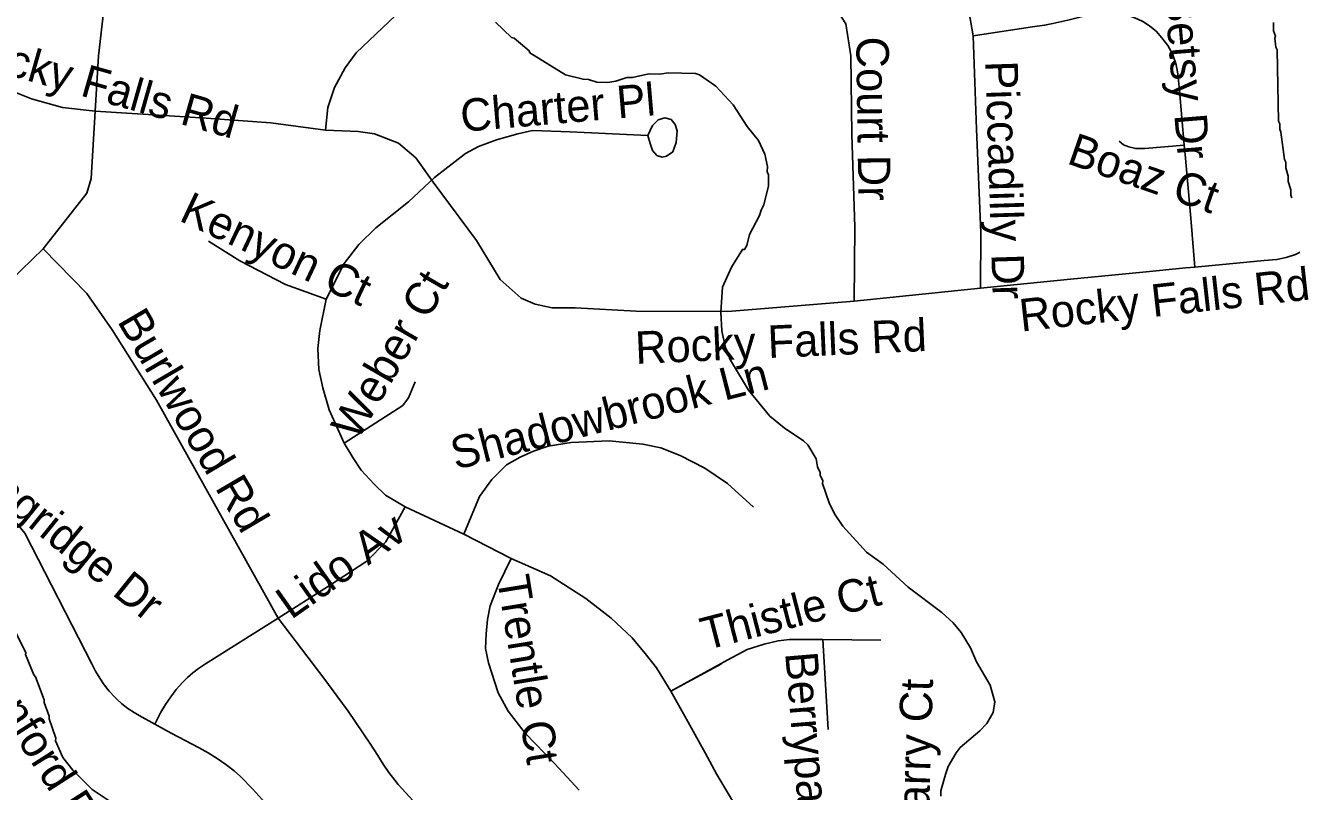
# Model space of a CAD drawing. Extents: x 1383679 to 1536984, y 460658 to 651027.
# Drawn here: x 1471144 to 1474850, y 516692 to 518934 of the extents above; entities that cross this region are included whole.
import ezdxf

# ---------------------------------------------------------------- set-up
doc = ezdxf.new("R2010")
doc.units = 0
for name, color, linetype in [('Exist Hydrographic Misc Water Feature', 7, 'Continuous'), ('Exist Road Non-System Type 51', 7, 'Continuous'), ('Exist Road Non-System Type 51 Label', 7, 'Continuous')]:
    doc.layers.add(name, color=color, linetype=linetype)

msp = doc.modelspace()

# ---------------------------------------------------------------- linework, layer by layer
at = {"layer": 'Exist Hydrographic Misc Water Feature'}
for points in [[(1473184.5, 518029.8), (1473182.2, 518039.4), (1473179.4, 518094.4), (1473184.8, 518167.3), (1473210.9, 518225.8), (1473243, 518278.1), (1473249.1, 518278), (1473255.3, 518289.9), (1473263.9, 518321.7), (1473293.1, 518377), (1473297.8, 518392.8), (1473305.8, 518408.8), (1473318.9, 518464.5), (1473319.5, 518496.5), (1473315.6, 518504.6), (1473316, 518520.6), (1473308.8, 518556.7), (1473289.5, 518597.1), (1473256.3, 518637.8), (1473215.6, 518700.7), (1473164.6, 518755.7), (1473117.2, 518788.7), (1473105.2, 518792.9), (1473025.3, 518794.6), (1473001.2, 518791.2), (1472969.2, 518791.8), (1472920.9, 518780.8), (1472904.9, 518781.2), (1472872.6, 518769.8), (1472848.5, 518766.3), (1472816.5, 518767), (1472792.6, 518775.5), (1472776.6, 518775.8), (1472724.9, 518788.9), (1472620.6, 518853.2), (1472618.2, 518859.1), (1472574.9, 518896), (1472567, 518898.2), (1472519.8, 518943.1)], [(1474797.5, 518941.7), (1474797.1, 518917.7), (1474802.8, 518901.6), (1474800.7, 518895.6), (1474804.2, 518869.6), (1474808, 518861.5), (1474811.8, 518653.4), (1474815.7, 518645.3), (1474815.4, 518629.4), (1474819.2, 518621.3), (1474829.6, 518541), (1474833.4, 518532.9), (1474833.1, 518517), (1474840.6, 518492.8), (1474840.3, 518476.8), (1474847.9, 518452.7), (1474847.6, 518436.7), (1474851.4, 518428.6)], [(1473823.5, 516678), (1473823.8, 516694), (1473836.8, 516741.8), (1473845.3, 516765.6), (1473868.1, 516805.1), (1473880.4, 516820.9), (1473937.4, 516869.7), (1473957.8, 516891.2), (1473976.5, 516922.8), (1473981.2, 516954.8), (1473968.1, 517003), (1473927.5, 517071.8), (1473910.3, 517112.2), (1473883.1, 517156.8), (1473859.7, 517185.3), (1473826.3, 517215.9), (1473727.7, 517290), (1473655, 517357.5), (1473605.7, 517392.5), (1473537.1, 517468), (1473511.9, 517504.5), (1473496.5, 517536.8), (1473477.5, 517593.2), (1473477.7, 517601.2), (1473470, 517617.4), (1473470.2, 517625.4), (1473462.5, 517641.5), (1473459, 517665.6), (1473433.8, 517706.1), (1473422, 517718.4), (1473364.7, 517755.6), (1473323.4, 517790.4), (1473260.9, 517865.8), (1473204.7, 517958.9), (1473204.8, 517966.9), (1473193.3, 517991.1), (1473184.5, 518029.8)], [(1471389.4, 516664.7), (1471339.9, 516697.8), (1471283, 516754.9), (1471253.7, 516791.5), (1471232.7, 516840), (1471232.9, 516848), (1471213.9, 516904.4), (1471214.1, 516912.4), (1471199, 516952.7), (1471199.1, 516960.7), (1471173.6, 517027.1), (1471168.5, 517033.3), (1471144.7, 517092.9), (1471145.8, 517097.8), (1471091.9, 517206.9)]]:
    msp.add_lwpolyline(points, dxfattribs=at)
at = {"layer": 'Exist Road Non-System Type 51'}
for p, q in [((1473570, 518127), (1473939.5, 518164.6)), ((1472255.5, 517525.3), (1472427, 517445.3)), ((1472427, 517445.3), (1472565.6, 517374)), ((1473477.7, 517136.4), (1473494.2, 516873.9)), ((1473477.7, 517136.4), (1473647.5, 517134.8)), ((1473033.1, 516986), (1473181.2, 517066))]:
    msp.add_line(p, q, dxfattribs=at)
for points in [[(1471627, 519678.6), (1471491.8, 519344.1), (1471450.1, 519171.3), (1471374.7, 518988), (1471358.2, 518844), (1471348.3, 518682.4)], [(1473918, 518903.2), (1473903.2, 518987.2), (1473888.4, 519065.6), (1473868.6, 519108.9), (1473833.9, 519166.5), (1473777.8, 519251.3), (1473571.7, 519522.6)], [(1473570, 518127), (1473571.7, 518343.1), (1473562.9, 518614.6), (1473560.1, 518844), (1473545.3, 518938.4), (1473517.2, 518981.6), (1473456.2, 519069.6), (1473368.8, 519192.9), (1473281.4, 519296.9)], [(1472022.9, 518627.1), (1472029.5, 518692.8), (1472049.3, 518752), (1472079.9, 518809.7), (1472112.6, 518853.1), (1472227.4, 518962.4)], [(1474536.2, 518582.6), (1474522.3, 518742.8), (1474517.4, 518791.9), (1474512.2, 518818.2), (1474501.2, 518849.8), (1474488.1, 518874.9), (1474470.6, 518897.5), (1474453.5, 518916.6), (1474435.1, 518931.5), (1474416.7, 518943.9), (1474398.6, 518952.8), (1474375.9, 518961.2), (1474352.1, 518967.6), (1474331.3, 518971.3), (1474313.8, 518972.5), (1474295.2, 518971.9), (1474274.2, 518968.6), (1474249.5, 518962.6), (1474195.7, 518949), (1474151.5, 518939), (1474127.2, 518933.9), (1474092.1, 518929.3), (1473918, 518903.2)], [(1473939.5, 518164.6), (1473941.1, 518327.9), (1473927.9, 518629.5), (1473918, 518903.2)], [(1470917.8, 518872), (1471010.2, 518800), (1471079.5, 518752), (1471161.9, 518718.4), (1471252.6, 518693.6), (1471348.3, 518682.4)], [(1474567, 518226.2), (1474770.3, 518245.3), (1474806.8, 518249), (1474834.5, 518254.4), (1474861.7, 518263.3), (1474881.5, 518272.8), (1474905.7, 518288.5), (1474927.8, 518307.7), (1474949.8, 518330.1), (1474969.1, 518355.4), (1474980.9, 518377.4), (1474991.6, 518403.8), (1475000.7, 518435.6), (1475008.4, 518479.6), (1475012.6, 518508), (1475015.2, 518535), (1475014.6, 518560.6), (1475009.8, 518586.9), (1475000.6, 518612.4), (1474986.3, 518641.6), (1474968.2, 518671.4), (1474921.3, 518745.3)], [(1471196.6, 518279.9), (1471323.6, 518442.3), (1471336.8, 518485.5), (1471348.3, 518682.4)], [(1471348.3, 518682.4), (1471673.2, 518662.4), (1471862.9, 518647.9), (1472022.9, 518627.1)], [(1472966.4, 518611.1), (1472979.5, 518640.7), (1472996, 518656.8), (1473015.8, 518663.2), (1473034, 518658.4), (1473045.5, 518643.9), (1473052.1, 518624.7), (1473048.8, 518591.1), (1473038.9, 518563.9), (1473020.8, 518551.1), (1473007.6, 518547.9), (1472992.7, 518552.7), (1472979.5, 518567.1), (1472972.9, 518587.9), (1472966.4, 518611.1)], [(1473570, 518127), (1473200.6, 518096.6), (1472931.7, 518097.4), (1472753.6, 518107), (1472686, 518107), (1472636.5, 518118.2), (1472595.2, 518135.8), (1472534.2, 518190.2), (1472464.9, 518303.9), (1472337.9, 518474.9), (1472287.1, 518545.8), (1472235.9, 518588.8), (1472166.3, 518616.1), (1472118.4, 518622.8), (1472022.9, 518627.1)], [(1472024.6, 518132.6), (1472077.3, 518236.7), (1472120.2, 518292.7), (1472169.7, 518340.7), (1472265.4, 518417.5), (1472341.2, 518488.7), (1472432, 518558.3), (1472469.9, 518579.1), (1472522.7, 518598.3), (1472585.3, 518615.9), (1472628.2, 518625.5), (1472738.7, 518622.3), (1472966.4, 518611.1)], [(1474345.6, 518594.4), (1474358.4, 518584.3), (1474373.7, 518577.9), (1474394.3, 518573.2), (1474420.7, 518573.7), (1474536.2, 518582.6)], [(1474567, 518226.2), (1474555.3, 518369.5), (1474538.5, 518556), (1474536.2, 518582.6)], [(1471679.8, 518302.3), (1471772.2, 518244.7), (1471905.8, 518175.8), (1472024.6, 518132.6)], [(1470904.6, 518011), (1470972.2, 518073.4), (1471066.3, 518155), (1471196.6, 518279.9)], [(1471884.4, 517199.6), (1471527.9, 517837.4), (1471397.8, 518043), (1471323.6, 518148.6), (1471196.6, 518279.9)], [(1473939.5, 518164.6), (1474203.2, 518191.1), (1474414.7, 518211.7), (1474540.4, 518223.7), (1474567, 518226.2)], [(1472077.3, 517710.9), (1472032.8, 517808.5), (1472014.7, 517872.6), (1472003.1, 517927), (1471999.8, 517987.8), (1472006.4, 518040.6), (1472024.6, 518132.6)], [(1472077.3, 517710.9), (1472248.9, 517821.4), (1472265.4, 517843.8), (1472285.2, 517890.2)], [(1472255.5, 517525.3), (1472197.7, 517558.9), (1472164.8, 517590.9), (1472126.8, 517632.5), (1472102.1, 517669.3), (1472077.3, 517710.9)], [(1472427, 517445.3), (1472473.2, 517554.9), (1472509.5, 517604.5), (1472552.4, 517647.7), (1472591.9, 517670.1), (1472631.5, 517687.7), (1472674.4, 517702.1), (1472742, 517713.3), (1472852.5, 517718.1), (1472951.5, 517708.5), (1473004.3, 517697.3), (1473060.4, 517674.9), (1473132.9, 517638.1), (1473198.9, 517593.3), (1473274.8, 517523.7)], [(1470888.1, 517591.7), (1471016.8, 517554.9), (1471063, 517530.9), (1471089.4, 517511.7), (1471142.1, 517447.7), (1471338.2, 517066), (1471349.5, 517043.8), (1471361.6, 517023.5), (1471375, 517004), (1471389.7, 516985.5), (1471405.6, 516968), (1471410.6, 516963), (1471426.8, 516948.4), (1471444, 516935), (1471462.1, 516923), (1471476.9, 516914.5), (1471522.6, 516889.3)], [(1472255.5, 517525.3), (1472199.4, 517422.1), (1472143.3, 517366), (1472031.2, 517292.4), (1471884.4, 517199.6)], [(1472565.6, 517374), (1472529.3, 517297.2), (1472504.5, 517234.8), (1472496.3, 517194.8), (1472493, 517153.2), (1472491.3, 517110), (1472499.6, 517068.4), (1472527.6, 516981.2), (1472557.3, 516926.7), (1472606.8, 516862.7), (1472694.2, 516773.1), (1472765.1, 516696.3)], [(1472565.6, 517374), (1472681, 517322.8), (1472784.9, 517257.2), (1472859.1, 517199.6), (1472920.2, 517142), (1472958.1, 517095.6), (1472991.1, 517054), (1473033.1, 516986)], [(1471884.4, 517199.6), (1471671.1, 517066), (1471650.9, 517052), (1471634.1, 517039.4), (1471618.2, 517025.6), (1471603.5, 517010.7), (1471585.8, 516990.4), (1471569.4, 516969.1), (1471554.3, 516946.8), (1471540.5, 516923.7), (1471522.6, 516889.3)], [(1471884.4, 517199.6), (1472020.5, 517019.5), (1472056.1, 516972.3), (1472088.4, 516926.8), (1472154.5, 516830.4), (1472176, 516797), (1472191.1, 516772.1), (1472207.4, 516748.1), (1472225, 516725.1), (1472235.3, 516712.7), (1472279.4, 516664.5)], [(1473033.1, 516986), (1473200.6, 517077.2), (1473256.6, 517107.6), (1473306.1, 517123.6), (1473347.4, 517133.2), (1473380.3, 517136.4), (1473477.7, 517136.4)], [(1473033.1, 516986), (1473079.6, 516903.5), (1473134.2, 516805.5), (1473168.3, 516741.8), (1473204.4, 516681.2), (1473217, 516659.6), (1473228.1, 516637.2), (1473237.8, 516614.2), (1473245.2, 516593.2), (1473263.2, 516540.5), (1473286.5, 516463.4), (1473299.3, 516424), (1473308.5, 516398.7), (1473320.6, 516371), (1473334.1, 516344), (1473337.8, 516337.5)], [(1471522.6, 516889.3), (1471570.8, 516862.7), (1471652.5, 516820.3), (1471679.5, 516805.2), (1471705.6, 516788.8), (1471730.9, 516771.1), (1471755.2, 516752.1), (1471773.8, 516736.2), (1471809.8, 516699.1), (1471879.6, 516621)]]:
    msp.add_lwpolyline(points, dxfattribs=at)

# ---------------------------------------------------------------- texts
at = {"layer": 'Exist Road Non-System Type 51 Label'}
for s, rotation, p in [('Betsy Dr', 274.6534, (1474478.2, 519024)), ('Rocky Falls Rd', 344.1329, (1470928, 518835.1)), ('Court Dr', 270.744, (1473575.9, 518900)), ('Piccadilly Dr', 271.8183, (1473953.5, 518828.9)), ('Charter Pl', 4.9403, (1472421.4, 518621.7)), ('Boaz Ct', 340.8217, (1474189.2, 518530.6)), ('Kenyon Ct', 334.7474, (1471590.5, 518363.6)), ('Weber Ct', 59.8352, (1472116.3, 517715.5)), ('Rocky Falls Rd', 6.3411, (1474058.7, 518037.4)), ('Burlwood Rd', 300.4259, (1471411.4, 518068.2)), ('Rocky Falls Rd', 2.5742, (1472930.9, 517942.7)), ('Shadowbrook Ln', 14.419, (1472403.3, 517632.8)), ('Rollingridge Dr', 321.005, (1470846, 517714.1)), ('Lido Av', 35.2358, (1471921.9, 517193.3)), ('Trentle Ct', 279.2311, (1472524, 517317.5)), ('Thistle Ct', 14.505, (1473135.3, 517104.9)), ('Morganford Rd', 302.561, (1470868.8, 517233.2)), ('Berrypatch Ct', 274.7256, (1473367.7, 517097.3)), ('William Harry Ct', 88.297, (1473773.5, 516103.1))]:
    msp.add_text(s, height=95, rotation=rotation, dxfattribs=at).set_placement(p)

doc.saveas('drawing.dxf')
